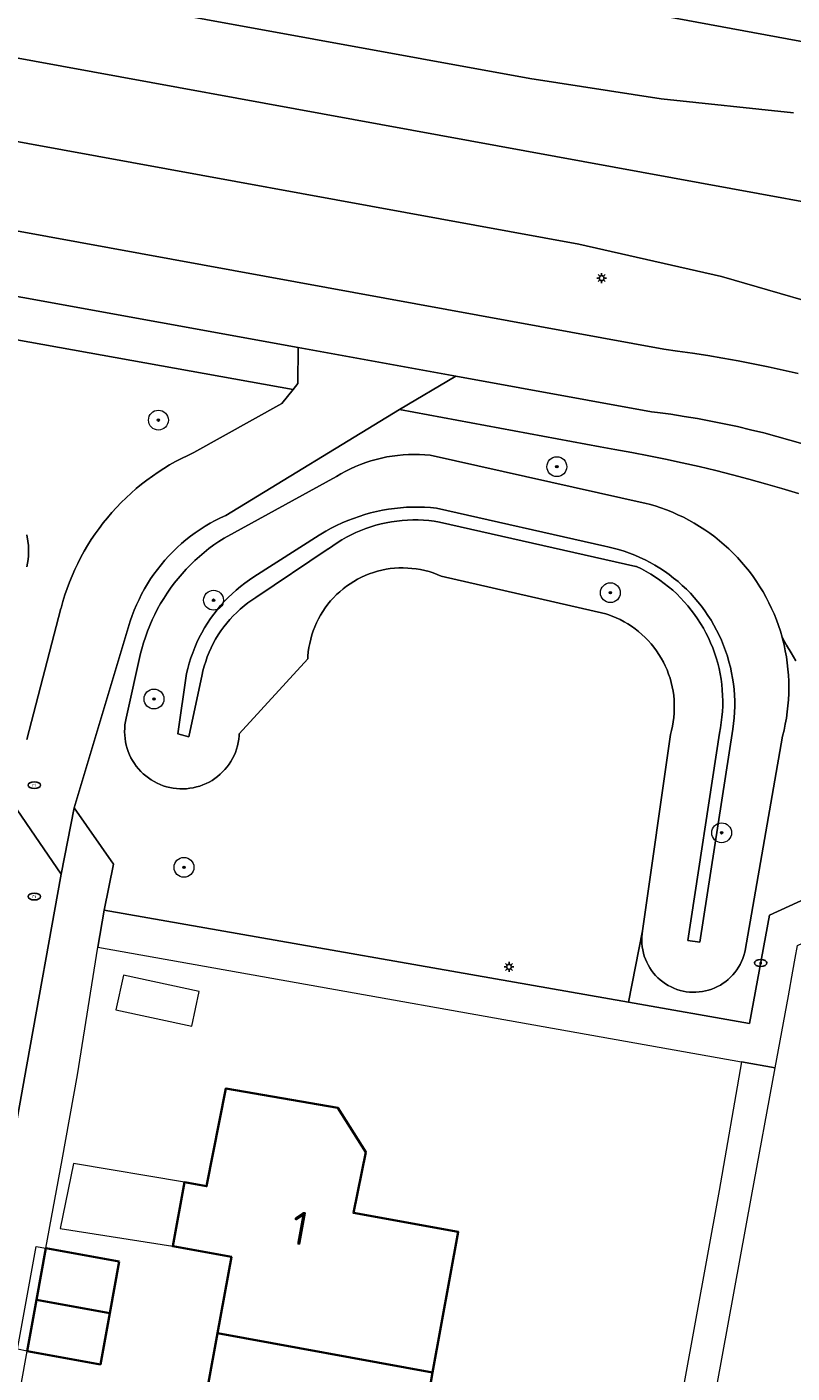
# Model space of a CAD drawing. Header units: metres. Extents: x 152610 to 160096, y 456114 to 462495.
# Tile 312 of 656: x 157528 to 157559, y 459751 to 459805. Entities that reach past the tile are written whole.
import ezdxf
from ezdxf.enums import TextEntityAlignment as Align

# ---------------------------------------------------------------- set-up
doc = ezdxf.new("R2010")
doc.units = ezdxf.units.M
doc.header["$LTSCALE"] = 0.5
doc.layers.get('0').update_dxf_attribs({"linetype": 'CONTINUOUS'})
for name, color, linetype, lineweight in [('B-PV-GR-BEPLANTING_CULTUUR_BOSPLANTSOEN-GV', 251, 'CONTINUOUS', 18), ('B-PV-GR-BOOM-S', 251, 'CONTINUOUS', 25), ('B-PV-GW-TALUD_KRUIN-G', 251, 'CONTINUOUS', 18), ('B-PV-IE-MEUBILAIR-S', 251, 'CONTINUOUS', 25), ('B-PV-OG-BEBOUWING-GV', 6, 'CONTINUOUS', 35), ('B-PV-OG-BEBOUWING-T18', 1, 'CONTINUOUS', 18), ('B-PV-OG-BEBOUWING_OVERBOUWING-GV', 251, 'CONTINUOUS', 18), ('B-PV-OG-BEBOUWING_SCHUUR-GV', 251, 'CONTINUOUS', 18), ('B-PV-OG-TERREIN_BEGROEID-GV', 251, 'CONTINUOUS', 18), ('B-PV-VH-GESLOTENVERHARDING_ASFALT-GV', 251, 'CONTINUOUS', 18), ('B-PV-VH-OPENVERHARDING_BETONSTRAATSTEEN-GV', 251, 'CONTINUOUS', 18), ('B-PV-VH-OPENVERHARDING_TEGEL-GV', 251, 'CONTINUOUS', 18)]:
    doc.layers.add(name, color=color, linetype=linetype, lineweight=lineweight)
doc.styles.add('NLCS-ISO', font='NLCS-ISO.ttf')
doc.styles.add('NLCS-ISO-M750-T18', font='NLCS-ISO.ttf', dxfattribs={"height": 1.35})

# ---------------------------------------------------------------- blocks, each defined once
blk = doc.blocks.new('SIE-MEUBILAIR_PAAL_LICHTMAST-SO')
for points in [[(-0.62, 0), (-1, 0)], [(-0.71, 0.71), (-0.44, 0.44)], [(0, 1), (0, 0.62)], [(0.44, 0.44), (0.71, 0.71)], [(1, 0), (0.62, 0)], [(-0.71, -0.71), (-0.44, -0.44)], [(0, -0.62), (0, -1)], [(0.44, -0.44), (0.71, -0.71)]]:
    blk.add_lwpolyline(points)
blk.add_circle((0, 0), 0.5)
blk = doc.blocks.new('SIE-MEUBILAIR_PUT_RIOOLPUT-SO')
blk.add_ellipse((0, 0), major_axis=(1.25, 0), ratio=0.54)
at = {"style": 'NLCS-ISO'}
blk.add_text('ri', height=0.75, dxfattribs=at).set_placement((-0.04, 0.07), align=Align.MIDDLE_CENTER)
blk = doc.blocks.new('SGR-BOOM_GBKN-SO')
at = {"linetype": 'ByBlock', "lineweight": 18}
h = blk.add_hatch(color=0, dxfattribs=at)
h.dxf.hatch_style = 1
edge = h.paths.add_edge_path()
edge.add_arc((0, 0), 0.25, 0, 360)
at = {"color": 0, "linetype": 'ByBlock', "lineweight": 18}
for radius in [2, 0.25]:
    blk.add_circle((0, 0), radius, dxfattribs=at)
at = {"color": 0, "linetype": 'ByBlock', "lineweight": 18, "style": 'NLCS-ISO'}
blk.add_attdef('SOORT', (2.5, 0), '', height=1.5, dxfattribs=at)

msp = doc.modelspace()

# ---------------------------------------------------------------- linework, layer by layer
at = {"layer": 'B-PV-GR-BEPLANTING_CULTUUR_BOSPLANTSOEN-GV', "flags": 128}
for points in [[(157543.537, 459787.518), (157543.317, 459787.521), (157543.098, 459787.515), (157542.879, 459787.502), (157542.66, 459787.481), (157542.442, 459787.452), (157542.226, 459787.415), (157542.011, 459787.37), (157541.798, 459787.318), (157541.587, 459787.257), (157541.378, 459787.189), (157541.172, 459787.114), (157540.968, 459787.031), (157540.768, 459786.94), (157540.572, 459786.843), (157540.379, 459786.738), (157540.204, 459786.635), (157535.673, 459784.148), (157535.466, 459784.014), (157535.263, 459783.872), (157535.065, 459783.725), (157534.871, 459783.571), (157534.683, 459783.411), (157534.5, 459783.245), (157534.323, 459783.073), (157534.151, 459782.896), (157533.985, 459782.712), (157533.825, 459782.524), (157533.671, 459782.331), (157533.524, 459782.133), (157533.383, 459781.93), (157533.249, 459781.722), (157533.121, 459781.51), (157533.001, 459781.295), (157532.887, 459781.076), (157532.781, 459780.852), (157532.682, 459780.626), (157532.59, 459780.397), (157532.506, 459780.165), (157532.429, 459779.93), (157532.36, 459779.692), (157532.31, 459779.5), (157531.767, 459777.022), (157531.732, 459776.891), (157531.705, 459776.758), (157531.685, 459776.623), (157531.674, 459776.488), (157531.67, 459776.352), (157531.675, 459776.216), (157531.687, 459776.08), (157531.708, 459775.946), (157531.736, 459775.813), (157531.772, 459775.682), (157531.816, 459775.553), (157531.867, 459775.427), (157531.926, 459775.305), (157531.991, 459775.186), (157532.064, 459775.071), (157532.143, 459774.96), (157532.228, 459774.855), (157532.32, 459774.754), (157532.417, 459774.659), (157532.52, 459774.571), (157532.628, 459774.488), (157532.74, 459774.411), (157532.857, 459774.342), (157532.978, 459774.279), (157533.102, 459774.224), (157533.229, 459774.176), (157533.359, 459774.136), (157533.491, 459774.103), (157533.624, 459774.078), (157533.759, 459774.061), (157533.895, 459774.052), (157534.031, 459774.051), (157534.167, 459774.058), (157534.302, 459774.073), (157534.436, 459774.096), (157534.568, 459774.127), (157534.698, 459774.165), (157534.826, 459774.211), (157534.951, 459774.265), (157535.073, 459774.325), (157535.191, 459774.393), (157535.304, 459774.468), (157535.413, 459774.549), (157535.517, 459774.636), (157535.616, 459774.73), (157535.709, 459774.829), (157535.796, 459774.933), (157535.877, 459775.043), (157535.951, 459775.156), (157536.019, 459775.274), (157536.079, 459775.396), (157536.132, 459775.521), (157536.178, 459775.649), (157536.216, 459775.78), (157536.246, 459775.912), (157536.268, 459776.046), (157536.283, 459776.182), (157536.288, 459776.268), (157539.044, 459779.293), (157539.049, 459779.391), (157539.065, 459779.565), (157539.089, 459779.739), (157539.121, 459779.91), (157539.161, 459780.081), (157539.208, 459780.249), (157539.263, 459780.415), (157539.326, 459780.578), (157539.396, 459780.738), (157539.473, 459780.895), (157539.557, 459781.048), (157539.648, 459781.197), (157539.746, 459781.342), (157539.851, 459781.482), (157539.961, 459781.617), (157540.078, 459781.747), (157540.201, 459781.872), (157540.329, 459781.991), (157540.463, 459782.104), (157540.601, 459782.21), (157540.745, 459782.31), (157540.892, 459782.404), (157541.044, 459782.49), (157541.2, 459782.57), (157541.359, 459782.642), (157541.521, 459782.707), (157541.686, 459782.765), (157541.854, 459782.815), (157542.023, 459782.857), (157542.195, 459782.891), (157542.367, 459782.918), (157542.541, 459782.936), (157542.716, 459782.947), (157542.89, 459782.95), (157543.065, 459782.944), (157543.239, 459782.931), (157543.413, 459782.909), (157543.585, 459782.88), (157543.756, 459782.843), (157543.925, 459782.798), (157544.092, 459782.746), (157544.256, 459782.686), (157544.417, 459782.618), (157551.045, 459781.093), (157551.125, 459781.067), (157551.291, 459781.007), (157551.455, 459780.94), (157551.616, 459780.865), (157551.773, 459780.783), (157551.926, 459780.694), (157552.075, 459780.598), (157552.219, 459780.496), (157552.359, 459780.387), (157552.493, 459780.272), (157552.623, 459780.151), (157552.746, 459780.024), (157552.864, 459779.892), (157552.976, 459779.754), (157553.081, 459779.612), (157553.18, 459779.465), (157553.272, 459779.314), (157553.358, 459779.159), (157553.436, 459779), (157553.507, 459778.838), (157553.57, 459778.672), (157553.626, 459778.504), (157553.674, 459778.334), (157553.715, 459778.162), (157553.748, 459777.988), (157553.773, 459777.812), (157553.789, 459777.636), (157553.798, 459777.459), (157553.799, 459777.282), (157553.792, 459777.105), (157553.777, 459776.929), (157553.754, 459776.753), (157553.723, 459776.579), (157553.685, 459776.406), (157553.638, 459776.235), (157552.524, 459768.338), (157552.505, 459768.21), (157552.493, 459768.081), (157552.49, 459767.951), (157552.494, 459767.822), (157552.507, 459767.693), (157552.527, 459767.565), (157552.555, 459767.438), (157552.591, 459767.314), (157552.635, 459767.192), (157552.686, 459767.073), (157552.745, 459766.957), (157552.81, 459766.845), (157552.882, 459766.737), (157552.961, 459766.634), (157553.045, 459766.536), (157553.136, 459766.444), (157553.233, 459766.357), (157553.334, 459766.276), (157553.44, 459766.202), (157553.551, 459766.135), (157553.665, 459766.074), (157553.783, 459766.021), (157553.905, 459765.975), (157554.028, 459765.936), (157554.154, 459765.905), (157554.282, 459765.882), (157554.41, 459765.867), (157554.54, 459765.86), (157554.669, 459765.861), (157554.799, 459765.87), (157554.927, 459765.887), (157555.054, 459765.912), (157555.18, 459765.944), (157555.303, 459765.984), (157555.424, 459766.032), (157555.541, 459766.087), (157555.655, 459766.15), (157555.764, 459766.219), (157555.869, 459766.295), (157555.97, 459766.377), (157556.065, 459766.465), (157556.154, 459766.559), (157556.237, 459766.658), (157556.315, 459766.762), (157556.385, 459766.871), (157556.449, 459766.983), (157556.506, 459767.1), (157556.555, 459767.22), (157556.597, 459767.343), (157556.631, 459767.467), (157556.647, 459767.539), (157558.156, 459776.176), (157558.215, 459776.416), (157558.267, 459776.658), (157558.311, 459776.902), (157558.346, 459777.147), (157558.374, 459777.392), (157558.394, 459777.639), (157558.406, 459777.886), (157558.41, 459778.134), (157558.406, 459778.381), (157558.394, 459778.628), (157558.374, 459778.875), (157558.346, 459779.121), (157558.31, 459779.365), (157558.266, 459779.609), (157558.214, 459779.851), (157558.155, 459780.091), (157558.137, 459780.158), (157558.068, 459780.396), (157557.991, 459780.631), (157557.906, 459780.863), (157557.814, 459781.093), (157557.714, 459781.32), (157557.608, 459781.543), (157557.494, 459781.763), (157557.373, 459781.979), (157557.245, 459782.191), (157557.111, 459782.399), (157556.969, 459782.602), (157556.822, 459782.801), (157556.668, 459782.995), (157556.507, 459783.183), (157556.341, 459783.367), (157556.169, 459783.545), (157555.991, 459783.717), (157555.808, 459783.883), (157555.619, 459784.044), (157555.426, 459784.198), (157555.227, 459784.346), (157555.024, 459784.487), (157554.816, 459784.622), (157554.604, 459784.75), (157554.389, 459784.871), (157554.169, 459784.985), (157553.946, 459785.092), (157553.719, 459785.192), (157553.489, 459785.284), (157553.257, 459785.369), (157553.021, 459785.446), (157552.784, 459785.515), (157552.669, 459785.546), (157543.975, 459787.488), (157543.756, 459787.507)], [(157543.745, 459785.394), (157543.501, 459785.4), (157543.258, 459785.398), (157543.015, 459785.388), (157542.772, 459785.37), (157542.53, 459785.344), (157542.289, 459785.31), (157542.049, 459785.269), (157541.811, 459785.219), (157541.574, 459785.162), (157541.34, 459785.097), (157541.107, 459785.024), (157540.878, 459784.943), (157540.651, 459784.855), (157540.427, 459784.76), (157540.206, 459784.657), (157539.989, 459784.547), (157539.775, 459784.431), (157539.566, 459784.307), (157539.497, 459784.264), (157536.877, 459782.588), (157536.692, 459782.465), (157536.512, 459782.336), (157536.336, 459782.2), (157536.165, 459782.058), (157536, 459781.91), (157535.84, 459781.756), (157535.685, 459781.597), (157535.537, 459781.432), (157535.394, 459781.262), (157535.258, 459781.086), (157535.128, 459780.906), (157535.005, 459780.722), (157534.889, 459780.533), (157534.779, 459780.34), (157534.676, 459780.143), (157534.581, 459779.942), (157534.492, 459779.739), (157534.412, 459779.532), (157534.339, 459779.322), (157534.273, 459779.11), (157534.215, 459778.896), (157534.168, 459778.696), (157533.81, 459776.26), (157534.26, 459776.15), (157534.793, 459778.662), (157534.826, 459778.806), (157534.876, 459778.996), (157534.934, 459779.184), (157535, 459779.369), (157535.073, 459779.552), (157535.153, 459779.731), (157535.241, 459779.907), (157535.336, 459780.079), (157535.438, 459780.247), (157535.546, 459780.411), (157535.661, 459780.57), (157535.783, 459780.725), (157535.91, 459780.874), (157536.044, 459781.019), (157536.183, 459781.157), (157536.328, 459781.29), (157536.478, 459781.417), (157536.633, 459781.537), (157536.793, 459781.651), (157536.958, 459781.759), (157539.87, 459783.71), (157539.877, 459783.715), (157540.051, 459783.841), (157540.229, 459783.961), (157540.411, 459784.074), (157540.598, 459784.18), (157540.788, 459784.279), (157540.982, 459784.371), (157541.18, 459784.456), (157541.38, 459784.533), (157541.583, 459784.603), (157541.789, 459784.665), (157541.996, 459784.719), (157542.206, 459784.766), (157542.417, 459784.804), (157542.629, 459784.835), (157542.843, 459784.858), (157543.057, 459784.873), (157543.271, 459784.88), (157543.486, 459784.879), (157543.701, 459784.87), (157543.915, 459784.853), (157544.128, 459784.828), (157544.34, 459784.795), (157552.251, 459783.011), (157552.274, 459783), (157552.471, 459782.905), (157552.664, 459782.803), (157552.854, 459782.693), (157553.039, 459782.577), (157553.22, 459782.454), (157553.396, 459782.325), (157553.568, 459782.189), (157553.734, 459782.047), (157553.895, 459781.899), (157554.051, 459781.745), (157554.2, 459781.586), (157554.344, 459781.421), (157554.482, 459781.251), (157554.613, 459781.076), (157554.738, 459780.897), (157554.857, 459780.713), (157554.968, 459780.525), (157555.073, 459780.332), (157555.17, 459780.137), (157555.261, 459779.937), (157555.343, 459779.735), (157555.419, 459779.53), (157555.487, 459779.322), (157555.547, 459779.111), (157555.6, 459778.899), (157555.644, 459778.685), (157555.681, 459778.469), (157555.71, 459778.252), (157555.731, 459778.035), (157555.744, 459777.816), (157555.749, 459777.598), (157555.746, 459777.379), (157555.735, 459777.161), (157555.716, 459776.943), (157555.69, 459776.725), (157555.655, 459776.51), (157555.612, 459776.295), (157554.34, 459767.94), (157554.83, 459767.87), (157556.154, 459776.459), (157556.185, 459776.685), (157556.207, 459776.912), (157556.222, 459777.14), (157556.229, 459777.368), (157556.228, 459777.596), (157556.219, 459777.824), (157556.202, 459778.051), (157556.177, 459778.278), (157556.144, 459778.503), (157556.103, 459778.728), (157556.054, 459778.951), (157555.997, 459779.172), (157555.933, 459779.391), (157555.861, 459779.607), (157555.782, 459779.821), (157555.695, 459780.032), (157555.6, 459780.239), (157555.499, 459780.444), (157555.391, 459780.644), (157555.275, 459780.841), (157555.153, 459781.033), (157555.023, 459781.222), (157554.888, 459781.405), (157554.746, 459781.584), (157554.598, 459781.757), (157554.444, 459781.925), (157554.284, 459782.088), (157554.119, 459782.245), (157553.948, 459782.396), (157553.772, 459782.541), (157553.591, 459782.68), (157553.405, 459782.812), (157553.214, 459782.938), (157553.02, 459783.057), (157552.821, 459783.169), (157552.619, 459783.274), (157552.413, 459783.372), (157552.203, 459783.462), (157551.991, 459783.545), (157551.776, 459783.621), (157551.558, 459783.689), (157551.338, 459783.749), (157551.116, 459783.802), (157551.007, 459783.825), (157544.23, 459785.358), (157543.988, 459785.38)], [(157543.258, 459785.398), (157543.501, 459785.4), (157543.745, 459785.394), (157543.988, 459785.38), (157544.23, 459785.358), (157551.007, 459783.825), (157551.116, 459783.802), (157551.338, 459783.749), (157551.558, 459783.689), (157551.776, 459783.621), (157551.991, 459783.545), (157552.203, 459783.462), (157552.413, 459783.372), (157552.619, 459783.274), (157552.821, 459783.169), (157553.02, 459783.057), (157553.214, 459782.938), (157553.405, 459782.812), (157553.591, 459782.68), (157553.772, 459782.541), (157553.948, 459782.396), (157554.119, 459782.245), (157554.284, 459782.088), (157554.444, 459781.925), (157554.598, 459781.757), (157554.746, 459781.584), (157554.888, 459781.405), (157555.023, 459781.222), (157555.153, 459781.033), (157555.275, 459780.841), (157555.391, 459780.644), (157555.499, 459780.444), (157555.6, 459780.239), (157555.695, 459780.032), (157555.782, 459779.821), (157555.861, 459779.607), (157555.933, 459779.391), (157555.997, 459779.172), (157556.054, 459778.951), (157556.103, 459778.728), (157556.144, 459778.503), (157556.177, 459778.278), (157556.202, 459778.051), (157556.219, 459777.824), (157556.228, 459777.596), (157556.229, 459777.368), (157556.222, 459777.14), (157556.207, 459776.912), (157556.185, 459776.685), (157556.154, 459776.459), (157554.83, 459767.87), (157554.34, 459767.94), (157555.612, 459776.295), (157555.655, 459776.51), (157555.69, 459776.725), (157555.716, 459776.943), (157555.735, 459777.161), (157555.746, 459777.379), (157555.749, 459777.598), (157555.744, 459777.816), (157555.731, 459778.035), (157555.71, 459778.252), (157555.681, 459778.469), (157555.644, 459778.685), (157555.6, 459778.899), (157555.547, 459779.111), (157555.487, 459779.322), (157555.419, 459779.53), (157555.343, 459779.735), (157555.261, 459779.937), (157555.17, 459780.137), (157555.073, 459780.332), (157554.968, 459780.525), (157554.857, 459780.713), (157554.738, 459780.897), (157554.613, 459781.076), (157554.482, 459781.251), (157554.344, 459781.421), (157554.2, 459781.586), (157554.051, 459781.745), (157553.895, 459781.899), (157553.734, 459782.047), (157553.568, 459782.189), (157553.396, 459782.325), (157553.22, 459782.454), (157553.039, 459782.577), (157552.854, 459782.693), (157552.664, 459782.803), (157552.471, 459782.905), (157552.274, 459783), (157552.251, 459783.011), (157544.34, 459784.795), (157544.128, 459784.828), (157543.915, 459784.853), (157543.701, 459784.87), (157543.486, 459784.879), (157543.271, 459784.88), (157543.057, 459784.873), (157542.843, 459784.858), (157542.629, 459784.835), (157542.417, 459784.804), (157542.206, 459784.766), (157541.996, 459784.719), (157541.789, 459784.665), (157541.583, 459784.603), (157541.38, 459784.533), (157541.18, 459784.456), (157540.982, 459784.371), (157540.788, 459784.279), (157540.598, 459784.18), (157540.411, 459784.074), (157540.229, 459783.961), (157540.051, 459783.841), (157539.877, 459783.715), (157539.87, 459783.71), (157536.958, 459781.759), (157536.793, 459781.651), (157536.633, 459781.537), (157536.478, 459781.417), (157536.328, 459781.29), (157536.183, 459781.157), (157536.044, 459781.019), (157535.91, 459780.874), (157535.783, 459780.725), (157535.661, 459780.57), (157535.546, 459780.411), (157535.438, 459780.247), (157535.336, 459780.079), (157535.241, 459779.907), (157535.153, 459779.731), (157535.073, 459779.552), (157535, 459779.369), (157534.934, 459779.184), (157534.876, 459778.996), (157534.826, 459778.806), (157534.793, 459778.662), (157534.26, 459776.15), (157533.81, 459776.26), (157534.168, 459778.696), (157534.215, 459778.896), (157534.273, 459779.11), (157534.339, 459779.322), (157534.412, 459779.532), (157534.492, 459779.739), (157534.581, 459779.942), (157534.676, 459780.143), (157534.779, 459780.34), (157534.889, 459780.533), (157535.005, 459780.722), (157535.128, 459780.906), (157535.258, 459781.086), (157535.394, 459781.262), (157535.537, 459781.432), (157535.685, 459781.597), (157535.84, 459781.756), (157536, 459781.91), (157536.165, 459782.058), (157536.336, 459782.2), (157536.512, 459782.336), (157536.692, 459782.465), (157536.877, 459782.588), (157539.497, 459784.264), (157539.566, 459784.307), (157539.775, 459784.431), (157539.989, 459784.547), (157540.206, 459784.657), (157540.427, 459784.76), (157540.651, 459784.855), (157540.878, 459784.943), (157541.107, 459785.024), (157541.34, 459785.097), (157541.574, 459785.162), (157541.811, 459785.219), (157542.049, 459785.269), (157542.289, 459785.31), (157542.53, 459785.344), (157542.772, 459785.37), (157543.015, 459785.388)]]:
    msp.add_lwpolyline(points, close=True, dxfattribs=at)
for points in [[(157527.736, 459782.997), (157527.766, 459783.139), (157527.788, 459783.283), (157527.803, 459783.428), (157527.809, 459783.573), (157527.808, 459783.719), (157527.798, 459783.864), (157527.781, 459784.009), (157527.779, 459784.021), (157527.738, 459784.282)], [(157558.696, 459779.21), (157558.504, 459779.523), (157558.318, 459779.839), (157558.137, 459780.158), (157558.155, 459780.091), (157558.214, 459779.851), (157558.266, 459779.609), (157558.31, 459779.365), (157558.346, 459779.121), (157558.374, 459778.875), (157558.394, 459778.628), (157558.406, 459778.381), (157558.41, 459778.134), (157558.406, 459777.886), (157558.394, 459777.639), (157558.374, 459777.392), (157558.346, 459777.147), (157558.311, 459776.902), (157558.267, 459776.658), (157558.215, 459776.416), (157558.156, 459776.176), (157556.647, 459767.539), (157556.631, 459767.467), (157556.597, 459767.343), (157556.555, 459767.22), (157556.506, 459767.1), (157556.449, 459766.983), (157556.385, 459766.871), (157556.315, 459766.762), (157556.237, 459766.658), (157556.154, 459766.559), (157556.065, 459766.465), (157555.97, 459766.377), (157555.869, 459766.295), (157555.764, 459766.219), (157555.655, 459766.15), (157555.541, 459766.087), (157555.424, 459766.032), (157555.303, 459765.984), (157555.18, 459765.944), (157555.054, 459765.912), (157554.927, 459765.887), (157554.799, 459765.87), (157554.669, 459765.861), (157554.54, 459765.86), (157554.41, 459765.867), (157554.282, 459765.882), (157554.154, 459765.905), (157554.028, 459765.936), (157553.905, 459765.975), (157553.783, 459766.021), (157553.665, 459766.074), (157553.551, 459766.135), (157553.44, 459766.202), (157553.334, 459766.276), (157553.233, 459766.357), (157553.136, 459766.444), (157553.045, 459766.536), (157552.961, 459766.634), (157552.882, 459766.737), (157552.81, 459766.845), (157552.745, 459766.957), (157552.686, 459767.073), (157552.635, 459767.192), (157552.591, 459767.314), (157552.555, 459767.438), (157552.527, 459767.565), (157552.507, 459767.693), (157552.494, 459767.822), (157552.49, 459767.951), (157552.493, 459768.081), (157552.505, 459768.21), (157552.524, 459768.338), (157551.958, 459765.455), (157556.83, 459764.6), (157557.63, 459768.96), (157565.366, 459772.511)]]:
    msp.add_lwpolyline(points, dxfattribs=at)
at = {"layer": 'B-PV-GW-TALUD_KRUIN-G', "flags": 128}
msp.add_lwpolyline([(157554.83, 459767.87), (157554.34, 459767.94), (157555.612, 459776.295), (157555.655, 459776.51), (157555.69, 459776.725), (157555.716, 459776.943), (157555.735, 459777.161), (157555.746, 459777.379), (157555.749, 459777.598), (157555.744, 459777.816), (157555.731, 459778.035), (157555.71, 459778.252), (157555.681, 459778.469), (157555.644, 459778.685), (157555.6, 459778.899), (157555.547, 459779.111), (157555.487, 459779.322), (157555.419, 459779.53), (157555.343, 459779.735), (157555.261, 459779.937), (157555.17, 459780.137), (157555.073, 459780.332), (157554.968, 459780.525), (157554.857, 459780.713), (157554.738, 459780.897), (157554.613, 459781.076), (157554.482, 459781.251), (157554.344, 459781.421), (157554.2, 459781.586), (157554.051, 459781.745), (157553.895, 459781.899), (157553.734, 459782.047), (157553.568, 459782.189), (157553.396, 459782.325), (157553.22, 459782.454), (157553.039, 459782.577), (157552.854, 459782.693), (157552.664, 459782.803), (157552.471, 459782.905), (157552.274, 459783), (157552.251, 459783.011), (157544.34, 459784.795), (157544.128, 459784.828), (157543.915, 459784.853), (157543.701, 459784.87), (157543.486, 459784.879), (157543.271, 459784.88), (157543.057, 459784.873), (157542.843, 459784.858), (157542.629, 459784.835), (157542.417, 459784.804), (157542.206, 459784.766), (157541.996, 459784.719), (157541.789, 459784.665), (157541.583, 459784.603), (157541.38, 459784.533), (157541.18, 459784.456), (157540.982, 459784.371), (157540.788, 459784.279), (157540.598, 459784.18), (157540.411, 459784.074), (157540.229, 459783.961), (157540.051, 459783.841), (157539.877, 459783.715), (157539.87, 459783.71), (157536.958, 459781.759), (157536.793, 459781.651), (157536.633, 459781.537), (157536.478, 459781.417), (157536.328, 459781.29), (157536.183, 459781.157), (157536.044, 459781.019), (157535.91, 459780.874), (157535.783, 459780.725), (157535.661, 459780.57), (157535.546, 459780.411), (157535.438, 459780.247), (157535.336, 459780.079), (157535.241, 459779.907), (157535.153, 459779.731), (157535.073, 459779.552), (157535, 459779.369), (157534.934, 459779.184), (157534.876, 459778.996), (157534.826, 459778.806), (157534.793, 459778.662), (157534.26, 459776.15), (157533.81, 459776.26), (157534.168, 459778.696), (157534.215, 459778.896), (157534.273, 459779.11), (157534.339, 459779.322), (157534.412, 459779.532), (157534.492, 459779.739), (157534.581, 459779.942), (157534.676, 459780.143), (157534.779, 459780.34), (157534.889, 459780.533), (157535.005, 459780.722), (157535.128, 459780.906), (157535.258, 459781.086), (157535.394, 459781.262), (157535.537, 459781.432), (157535.685, 459781.597), (157535.84, 459781.756), (157536, 459781.91), (157536.165, 459782.058), (157536.336, 459782.2), (157536.512, 459782.336), (157536.692, 459782.465), (157536.877, 459782.588), (157539.497, 459784.264), (157539.566, 459784.307), (157539.775, 459784.431), (157539.989, 459784.547), (157540.206, 459784.657), (157540.427, 459784.76), (157540.651, 459784.855), (157540.878, 459784.943), (157541.107, 459785.024), (157541.34, 459785.097), (157541.574, 459785.162), (157541.811, 459785.219), (157542.049, 459785.269), (157542.289, 459785.31), (157542.53, 459785.344), (157542.772, 459785.37), (157543.015, 459785.388), (157543.258, 459785.398), (157543.501, 459785.4), (157543.745, 459785.394), (157543.988, 459785.38), (157544.23, 459785.358), (157551.007, 459783.825), (157551.116, 459783.802), (157551.338, 459783.749), (157551.558, 459783.689), (157551.776, 459783.621), (157551.991, 459783.545), (157552.203, 459783.462), (157552.413, 459783.372), (157552.619, 459783.274), (157552.821, 459783.169), (157553.02, 459783.057), (157553.214, 459782.938), (157553.405, 459782.812), (157553.591, 459782.68), (157553.772, 459782.541), (157553.948, 459782.396), (157554.119, 459782.245), (157554.284, 459782.088), (157554.444, 459781.925), (157554.598, 459781.757), (157554.746, 459781.584), (157554.888, 459781.405), (157555.023, 459781.222), (157555.153, 459781.033), (157555.275, 459780.841), (157555.391, 459780.644), (157555.499, 459780.444), (157555.6, 459780.239), (157555.695, 459780.032), (157555.782, 459779.821), (157555.861, 459779.607), (157555.933, 459779.391), (157555.997, 459779.172), (157556.054, 459778.951), (157556.103, 459778.728), (157556.144, 459778.503), (157556.177, 459778.278), (157556.202, 459778.051), (157556.219, 459777.824), (157556.228, 459777.596), (157556.229, 459777.368), (157556.222, 459777.14), (157556.207, 459776.912), (157556.185, 459776.685), (157556.154, 459776.459)], close=True, dxfattribs=at)
at = {"layer": 'B-PV-OG-BEBOUWING-GV', "flags": 128}
for points in [[(157535.409, 459752.134), (157544.064, 459750.543), (157545.1, 459756.21), (157540.883, 459756.975), (157541.384, 459759.42), (157540.257, 459761.203), (157535.747, 459761.986), (157534.972, 459758.048), (157534.08, 459758.21), (157533.61, 459755.63), (157535.97, 459755.2)], [(157531.45, 459755.01), (157528.504, 459755.549), (157528.124, 459753.473), (157531.073, 459752.931)], [(157531.073, 459752.931), (157528.124, 459753.473), (157527.749, 459751.41), (157530.7, 459750.87)], [(157544.064, 459750.543), (157535.409, 459752.134), (157535.019, 459750), (157534.89, 459749.29), (157532.53, 459749.72), (157532.076, 459747.226), (157543.091, 459745.216), (157543.965, 459750)]]:
    msp.add_lwpolyline(points, close=True, dxfattribs=at)
at = {"layer": 'B-PV-OG-BEBOUWING_OVERBOUWING-GV', "flags": 128}
msp.add_lwpolyline([(157534.08, 459758.21), (157529.618, 459758.968), (157529.075, 459756.342), (157533.61, 459755.63)], close=True, dxfattribs=at)
at = {"layer": 'B-PV-OG-BEBOUWING_SCHUUR-GV', "flags": 128}
msp.add_lwpolyline([(157534.675, 459765.892), (157531.627, 459766.554), (157531.323, 459765.158), (157534.371, 459764.495)], close=True, dxfattribs=at)
at = {"layer": 'B-PV-OG-TERREIN_BEGROEID-GV', "flags": 128}
for points in [[(157563.868, 459803.228), (157500, 459815.04)], [(157500, 459811.412), (157547.98, 459802.651), (157553.275, 459801.843), (157558.6, 459801.271)], [(157453.47, 459810.019), (157500, 459801.512), (157553.38, 459791.752), (157553.922, 459791.682), (157554.534, 459791.596), (157555.145, 459791.502), (157555.755, 459791.4), (157556.364, 459791.29), (157556.971, 459791.172), (157557.576, 459791.046), (157558.18, 459790.913), (157558.782, 459790.771)], [(157561.343, 459793.048), (157555.691, 459794.688), (157549.952, 459795.988), (157500, 459805.109)], [(157527.73, 459776.04), (157529.107, 459781.317), (157529.111, 459781.331), (157529.184, 459781.596), (157529.265, 459781.859), (157529.354, 459782.119), (157529.451, 459782.376), (157529.554, 459782.631), (157529.666, 459782.883), (157529.784, 459783.131), (157529.91, 459783.375), (157530.042, 459783.616), (157530.182, 459783.853), (157530.328, 459784.086), (157530.482, 459784.314), (157530.641, 459784.538), (157530.808, 459784.757), (157530.98, 459784.971), (157531.159, 459785.18), (157531.343, 459785.384), (157531.534, 459785.582), (157531.73, 459785.775), (157531.932, 459785.962), (157532.139, 459786.143), (157532.351, 459786.318), (157532.568, 459786.486), (157532.79, 459786.648), (157533.017, 459786.804), (157533.248, 459786.953), (157533.483, 459787.095), (157533.723, 459787.231), (157533.966, 459787.359), (157534.213, 459787.48), (157534.463, 459787.594), (157538, 459789.57), (157538.45, 459790.13), (157500, 459797.049)], [(157558.794, 459785.943), (157558.132, 459786.143), (157557.469, 459786.336), (157556.803, 459786.521), (157556.135, 459786.698), (157555.465, 459786.867), (157554.793, 459787.029), (157554.119, 459787.183), (157553.444, 459787.329), (157552.766, 459787.468), (157552.088, 459787.598), (157551.407, 459787.721), (157550.82, 459787.82), (157542.73, 459789.33), (157535.75, 459785.062), (157535.535, 459784.963), (157535.323, 459784.857), (157535.115, 459784.744), (157534.911, 459784.624), (157534.712, 459784.498), (157534.516, 459784.364), (157534.325, 459784.224), (157534.139, 459784.078), (157533.959, 459783.925), (157533.783, 459783.766), (157533.613, 459783.602), (157533.448, 459783.432), (157533.29, 459783.256), (157533.137, 459783.076), (157532.99, 459782.89), (157532.85, 459782.699), (157532.717, 459782.503), (157532.59, 459782.304), (157532.47, 459782.1), (157532.357, 459781.892), (157532.251, 459781.68), (157532.152, 459781.465), (157532.06, 459781.247), (157531.977, 459781.026), (157531.9, 459780.802), (157531.857, 459780.664), (157529.64, 459773.29), (157531.23, 459771.02), (157530.85, 459769.16), (157551.958, 459765.455), (157552.524, 459768.338), (157553.638, 459776.235), (157553.685, 459776.406), (157553.723, 459776.579), (157553.754, 459776.753), (157553.777, 459776.929), (157553.792, 459777.105), (157553.799, 459777.282), (157553.798, 459777.459), (157553.789, 459777.636), (157553.773, 459777.812), (157553.748, 459777.988), (157553.715, 459778.162), (157553.674, 459778.334), (157553.626, 459778.504), (157553.57, 459778.672), (157553.507, 459778.838), (157553.436, 459779), (157553.358, 459779.159), (157553.272, 459779.314), (157553.18, 459779.465), (157553.081, 459779.612), (157552.976, 459779.754), (157552.864, 459779.892), (157552.746, 459780.024), (157552.623, 459780.151), (157552.493, 459780.272), (157552.359, 459780.387), (157552.219, 459780.496), (157552.075, 459780.598), (157551.926, 459780.694), (157551.773, 459780.783), (157551.616, 459780.865), (157551.455, 459780.94), (157551.291, 459781.007), (157551.125, 459781.067), (157551.045, 459781.093), (157544.417, 459782.618), (157544.256, 459782.686), (157544.092, 459782.746), (157543.925, 459782.798), (157543.756, 459782.843), (157543.585, 459782.88), (157543.413, 459782.909), (157543.239, 459782.931), (157543.065, 459782.944), (157542.89, 459782.95), (157542.716, 459782.947), (157542.541, 459782.936), (157542.367, 459782.918), (157542.195, 459782.891), (157542.023, 459782.857), (157541.854, 459782.815), (157541.686, 459782.765), (157541.521, 459782.707), (157541.359, 459782.642), (157541.2, 459782.57), (157541.044, 459782.49), (157540.892, 459782.404), (157540.745, 459782.31), (157540.601, 459782.21), (157540.463, 459782.104), (157540.329, 459781.991), (157540.201, 459781.872), (157540.078, 459781.747), (157539.961, 459781.617), (157539.851, 459781.482), (157539.746, 459781.342), (157539.648, 459781.197), (157539.557, 459781.048), (157539.473, 459780.895), (157539.396, 459780.738), (157539.326, 459780.578), (157539.263, 459780.415), (157539.208, 459780.249), (157539.161, 459780.081), (157539.121, 459779.91), (157539.089, 459779.739), (157539.065, 459779.565), (157539.049, 459779.391), (157539.044, 459779.293), (157536.288, 459776.268), (157536.283, 459776.182), (157536.268, 459776.046), (157536.246, 459775.912), (157536.216, 459775.78), (157536.178, 459775.649), (157536.132, 459775.521), (157536.079, 459775.396), (157536.019, 459775.274), (157535.951, 459775.156), (157535.877, 459775.043), (157535.796, 459774.933), (157535.709, 459774.829), (157535.616, 459774.73), (157535.517, 459774.636), (157535.413, 459774.549), (157535.304, 459774.468), (157535.191, 459774.393), (157535.073, 459774.325), (157534.951, 459774.265), (157534.826, 459774.211), (157534.698, 459774.165), (157534.568, 459774.127), (157534.436, 459774.096), (157534.302, 459774.073), (157534.167, 459774.058), (157534.031, 459774.051), (157533.895, 459774.052), (157533.759, 459774.061), (157533.624, 459774.078), (157533.491, 459774.103), (157533.359, 459774.136), (157533.229, 459774.176), (157533.102, 459774.224), (157532.978, 459774.279), (157532.857, 459774.342), (157532.74, 459774.411), (157532.628, 459774.488), (157532.52, 459774.571), (157532.417, 459774.659), (157532.32, 459774.754), (157532.228, 459774.855), (157532.143, 459774.96), (157532.064, 459775.071), (157531.991, 459775.186), (157531.926, 459775.305), (157531.867, 459775.427), (157531.816, 459775.553), (157531.772, 459775.682), (157531.736, 459775.813), (157531.708, 459775.946), (157531.687, 459776.08), (157531.675, 459776.216), (157531.67, 459776.352), (157531.674, 459776.488), (157531.685, 459776.623), (157531.705, 459776.758), (157531.732, 459776.891), (157531.767, 459777.022), (157532.31, 459779.5), (157532.36, 459779.692), (157532.429, 459779.93), (157532.506, 459780.165), (157532.59, 459780.397), (157532.682, 459780.626), (157532.781, 459780.852), (157532.887, 459781.076), (157533.001, 459781.295), (157533.121, 459781.51), (157533.249, 459781.722), (157533.383, 459781.93), (157533.524, 459782.133), (157533.671, 459782.331), (157533.825, 459782.524), (157533.985, 459782.712), (157534.151, 459782.896), (157534.323, 459783.073), (157534.5, 459783.245), (157534.683, 459783.411), (157534.871, 459783.571), (157535.065, 459783.725), (157535.263, 459783.872), (157535.466, 459784.014), (157535.673, 459784.148), (157540.204, 459786.635), (157540.379, 459786.738), (157540.572, 459786.843), (157540.768, 459786.94), (157540.968, 459787.031), (157541.172, 459787.114), (157541.378, 459787.189), (157541.587, 459787.257), (157541.798, 459787.318), (157542.011, 459787.37), (157542.226, 459787.415), (157542.442, 459787.452), (157542.66, 459787.481), (157542.879, 459787.502), (157543.098, 459787.515), (157543.317, 459787.521), (157543.537, 459787.518), (157543.756, 459787.507), (157543.975, 459787.488), (157552.669, 459785.546), (157552.784, 459785.515), (157553.021, 459785.446), (157553.257, 459785.369), (157553.489, 459785.284), (157553.719, 459785.192), (157553.946, 459785.092), (157554.169, 459784.985), (157554.389, 459784.871), (157554.604, 459784.75), (157554.816, 459784.622), (157555.024, 459784.487), (157555.227, 459784.346), (157555.426, 459784.198), (157555.619, 459784.044), (157555.808, 459783.883), (157555.991, 459783.717), (157556.169, 459783.545), (157556.341, 459783.367), (157556.507, 459783.183), (157556.668, 459782.995), (157556.822, 459782.801), (157556.969, 459782.602), (157557.111, 459782.399), (157557.245, 459782.191), (157557.373, 459781.979), (157557.494, 459781.763), (157557.608, 459781.543), (157557.714, 459781.32), (157557.814, 459781.093), (157557.906, 459780.863), (157557.991, 459780.631), (157558.068, 459780.396), (157558.137, 459780.158), (157558.318, 459779.839), (157558.504, 459779.523), (157558.696, 459779.21)], [(157527.738, 459784.282), (157527.779, 459784.021), (157527.781, 459784.009), (157527.798, 459783.864), (157527.808, 459783.719), (157527.809, 459783.573), (157527.803, 459783.428), (157527.788, 459783.283), (157527.766, 459783.139), (157527.736, 459782.997)]]:
    msp.add_lwpolyline(points, dxfattribs=at)
at = {"layer": 'B-PV-VH-GESLOTENVERHARDING_ASFALT-GV', "flags": 128}
for points in [[(157500, 459815.04), (157563.868, 459803.228)], [(157558.6, 459801.271), (157553.275, 459801.843), (157547.98, 459802.651), (157500, 459811.412)], [(157558.782, 459790.771), (157558.18, 459790.913), (157557.576, 459791.046), (157556.971, 459791.172), (157556.364, 459791.29), (157555.755, 459791.4), (157555.145, 459791.502), (157554.534, 459791.596), (157553.922, 459791.682), (157553.38, 459791.752), (157500, 459801.512), (157453.47, 459810.019)], [(157440.22, 459809.71), (157500, 459798.849), (157538.659, 459791.822), (157545.01, 459790.67), (157552.88, 459789.24), (157553.116, 459789.209), (157553.656, 459789.134), (157554.195, 459789.05), (157554.732, 459788.959), (157555.269, 459788.859), (157555.803, 459788.752), (157556.336, 459788.637), (157556.867, 459788.514), (157557.397, 459788.384), (157557.924, 459788.245), (157558.45, 459788.099), (157558.973, 459787.945)], [(157570.011, 459795.68), (157500, 459808.496)], [(157500, 459808.496), (157570.011, 459795.68)], [(157500, 459805.109), (157549.952, 459795.988), (157555.691, 459794.688), (157561.343, 459793.048)]]:
    msp.add_lwpolyline(points, dxfattribs=at)
at = {"layer": 'B-PV-VH-OPENVERHARDING_BETONSTRAATSTEEN-GV', "flags": 128}
for points in [[(157441.9, 459807.503), (157500, 459797.049), (157538.45, 459790.13), (157538.64, 459790.37), (157538.659, 459791.822), (157500, 459798.849), (157440.22, 459809.71)], [(157526.28, 459774.73), (157529.119, 459770.618), (157529.64, 459773.29), (157531.857, 459780.664), (157531.9, 459780.802), (157531.977, 459781.026), (157532.06, 459781.247), (157532.152, 459781.465), (157532.251, 459781.68), (157532.357, 459781.892), (157532.47, 459782.1), (157532.59, 459782.304), (157532.717, 459782.503), (157532.85, 459782.699), (157532.99, 459782.89), (157533.137, 459783.076), (157533.29, 459783.256), (157533.448, 459783.432), (157533.613, 459783.602), (157533.783, 459783.766), (157533.959, 459783.925), (157534.139, 459784.078), (157534.325, 459784.224), (157534.516, 459784.364), (157534.712, 459784.498), (157534.911, 459784.624), (157535.115, 459784.744), (157535.323, 459784.857), (157535.535, 459784.963), (157535.75, 459785.062), (157542.73, 459789.33), (157545.01, 459790.67), (157538.659, 459791.822), (157538.64, 459790.37), (157538.45, 459790.13), (157538, 459789.57), (157534.463, 459787.594), (157534.213, 459787.48), (157533.966, 459787.359), (157533.723, 459787.231), (157533.483, 459787.095), (157533.248, 459786.953), (157533.017, 459786.804), (157532.79, 459786.648), (157532.568, 459786.486), (157532.351, 459786.318), (157532.139, 459786.143), (157531.932, 459785.962), (157531.73, 459785.775), (157531.534, 459785.582), (157531.343, 459785.384), (157531.159, 459785.18), (157530.98, 459784.971), (157530.808, 459784.757), (157530.641, 459784.538), (157530.482, 459784.314), (157530.328, 459784.086), (157530.182, 459783.853), (157530.042, 459783.616), (157529.91, 459783.375), (157529.784, 459783.131), (157529.666, 459782.883), (157529.554, 459782.631), (157529.451, 459782.376), (157529.354, 459782.119), (157529.265, 459781.859), (157529.184, 459781.596), (157529.111, 459781.331), (157529.107, 459781.317), (157527.73, 459776.04)], [(157558.973, 459787.945), (157558.45, 459788.099), (157557.924, 459788.245), (157557.397, 459788.384), (157556.867, 459788.514), (157556.336, 459788.637), (157555.803, 459788.752), (157555.269, 459788.859), (157554.732, 459788.959), (157554.195, 459789.05), (157553.656, 459789.134), (157553.116, 459789.209), (157552.88, 459789.24), (157545.01, 459790.67), (157542.73, 459789.33), (157550.82, 459787.82), (157551.407, 459787.721), (157552.088, 459787.598), (157552.766, 459787.468), (157553.444, 459787.329), (157554.119, 459787.183), (157554.793, 459787.029), (157555.465, 459786.867), (157556.135, 459786.698), (157556.803, 459786.521), (157557.469, 459786.336), (157558.132, 459786.143), (157558.794, 459785.943)], [(157527.14, 459759.64), (157527.74, 459762.93), (157529.119, 459770.618), (157526.28, 459774.73)]]:
    msp.add_lwpolyline(points, dxfattribs=at)
at = {"layer": 'B-PV-VH-OPENVERHARDING_TEGEL-GV', "flags": 128}
msp.add_lwpolyline([(157577.116, 459776.257), (157575.43, 459777.13), (157565.366, 459772.511), (157557.63, 459768.96), (157556.83, 459764.6), (157551.958, 459765.455), (157530.85, 459769.16), (157530.6, 459767.67), (157556.5, 459763.06), (157557.859, 459762.822), (157558.39, 459765.72), (157558.571, 459766.711), (157558.666, 459767.229), (157558.761, 459767.747), (157567.119, 459771.622)], close=True, dxfattribs=at)
for points in [[(157527.493, 459750), (157527.749, 459751.41), (157527.36, 459751.48), (157528.11, 459755.62), (157528.504, 459755.549), (157529.154, 459759.114), (157529.78, 459762.53), (157530.6, 459767.67), (157530.85, 459769.16), (157531.23, 459771.02), (157529.64, 459773.29), (157529.119, 459770.618), (157527.74, 459762.93), (157527.14, 459759.64), (157526.46, 459755.88), (157525.76, 459752.06), (157525.385, 459749.999)], [(157555.512, 459749.999), (157556.909, 459757.633), (157557.859, 459762.822), (157556.5, 459763.06), (157555.6, 459757.87), (157554.164, 459750)]]:
    msp.add_lwpolyline(points, dxfattribs=at)

# ---------------------------------------------------------------- block references
at = {"layer": 'B-PV-GR-BOOM-S', "xscale": 0.2, "yscale": 0.2, "zscale": 0.2}
for p in [(157533.032, 459788.9), (157549.069, 459787.025), (157535.252, 459781.647), (157551.224, 459781.949), (157532.854, 459777.669), (157555.703, 459772.282), (157534.06, 459770.89)]:
    msp.add_blockref('SGR-BOOM_GBKN-SO', p, dxfattribs=at)
at = {"layer": 'B-PV-IE-MEUBILAIR-S', "xscale": 0.2, "yscale": 0.2, "zscale": 0.2}
for name, p in [('SIE-MEUBILAIR_PAAL_LICHTMAST-SO', (157550.873, 459794.619)), ('SIE-MEUBILAIR_PUT_RIOOLPUT-SO', (157528.038, 459774.201)), ('SIE-MEUBILAIR_PUT_RIOOLPUT-SO', (157528.037, 459769.712)), ('SIE-MEUBILAIR_PAAL_LICHTMAST-SO', (157547.145, 459766.88)), ('SIE-MEUBILAIR_PUT_RIOOLPUT-SO', (157557.272, 459767.038))]:
    msp.add_blockref(name, p, dxfattribs=at)

# ---------------------------------------------------------------- texts
at = {"layer": 'B-PV-OG-BEBOUWING-T18', "style": 'NLCS-ISO-M750-T18'}
msp.add_text('1', height=1.35, rotation=349.7, dxfattribs=at).set_placement((157538.723, 459756.362), align=Align.MIDDLE)

doc.saveas('drawing.dxf')
